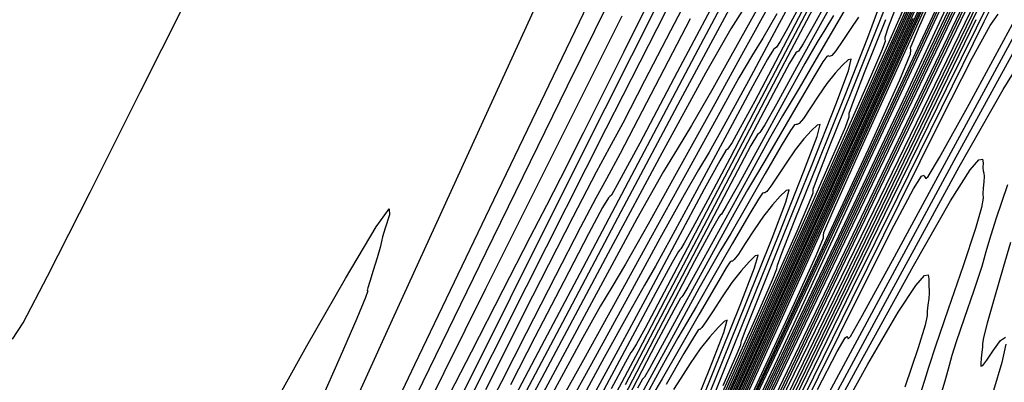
# Model space of a CAD drawing. Extents: x 3249832 to 3255657, y 13789405 to 13793316.
# Tile 614 of 656: x 3251969 to 3252008, y 13792267 to 13792281. Entities that reach past the tile are written whole.
import ezdxf

# ---------------------------------------------------------------- set-up
doc = ezdxf.new("R2010")
doc.units = 0
doc.header["$LTSCALE"] = 100
doc.header["$MEASUREMENT"] = 0
doc.linetypes.add('DASHED', pattern=[0.75, 0.5, -0.25])
for name, color, linetype in [('GRATIO_03231_CON', 1, 'CONTINUOUS'), ('GRATIO_0323_ICON', 1, 'CONTINUOUS'), ('PLAN', 7, 'CONTINUOUS'), ('TARGETS_EAST', 7, 'CONTINUOUS')]:
    doc.layers.add(name, color=color, linetype=linetype)
doc.styles.add('Gratio_032316_contours$0$symbol', font='symbol.shx')
doc.linetypes.add('Gratio_032316_contours$0$DEPRESSION', pattern='A,0.3,["%",Gratio_032316_contours$0$symbol,S=0.05,R=180,X=0,Y=0],0.0001', length=0.3001)

# ---------------------------------------------------------------- blocks, each defined once
blk = doc.blocks.new('Gratio_032316_contours')
at = {"layer": 'GRATIO_03231_CON', "color": 1, "linetype": 'Continuous', "flags": 128}
for points in [[(3251969.683, 13792205.395), (3251976.531, 13792219.682), (3251983.672, 13792234.578), (3251989.448, 13792246.623), (3251992.814, 13792253.638), (3251995.184, 13792258.571), (3251998.583, 13792265.654), (3252004.419, 13792277.826), (3252011.627, 13792292.86), (3252018.521, 13792307.24), (3252023.746, 13792318.145)], [(3252008.407, 13792315.949), (3252006.051, 13792311.262), (3252003.146, 13792305.387), (3252000.558, 13792300.158), (3251998.849, 13792296.773), (3251997.385, 13792293.886), (3251995.23, 13792289.517), (3251991.793, 13792282.412), (3251987.855, 13792274.215), (3251984.543, 13792267.3), (3251982.551, 13792263.115), (3251980.838, 13792259.425), (3251977.931, 13792253.07), (3251972.855, 13792241.967), (3251966.62, 13792228.337), (3251960.734, 13792215.476)], [(3251969.912, 13792206.038), (3251975.466, 13792217.63), (3251980.884, 13792228.939), (3251985.593, 13792238.765), (3251989.337, 13792246.575), (3251991.941, 13792252.005), (3251993.405, 13792255.057), (3251994.436, 13792257.203), (3251995.915, 13792260.285), (3251998.545, 13792265.77), (3252002.321, 13792273.646), (3252007.06, 13792283.527), (3252012.444, 13792294.757), (3252017.621, 13792305.601), (3252021.603, 13792314.053), (3252023.727, 13792318.753)], [(3251993.36, 13792283.944), (3251990.634, 13792278.423), (3251987.387, 13792271.789), (3251984.617, 13792266.103), (3251983.058, 13792262.88), (3251982.379, 13792261.441), (3251981.984, 13792260.561), (3251981.312, 13792259.076), (3251979.94, 13792256.077), (3251977.482, 13792250.717), (3251973.8, 13792242.688), (3251969.758, 13792233.847), (3251966.468, 13792226.593)], [(3251971.177, 13792208.835), (3251977.979, 13792223.037), (3251985.692, 13792239.134), (3251993.869, 13792256.191), (3252001.978, 13792273.104), (3252009.158, 13792288.115), (3252014.465, 13792299.296), (3252017.318, 13792305.463), (3252018.595, 13792308.395), (3252019.537, 13792310.611), (3252021.077, 13792314.011), (3252022.917, 13792318.024)], [(3251992.829, 13792281.222), (3251990.315, 13792276.219), (3251987.377, 13792270.329), (3251984.887, 13792265.322), (3251983.46, 13792262.438), (3251982.679, 13792260.816), (3251981.874, 13792259.066), (3251980.562, 13792256.203), (3251979.027, 13792252.847), (3251977.743, 13792250.019), (3251976.974, 13792248.29), (3251976.149, 13792246.412), (3251974.485, 13792242.688), (3251971.512, 13792236.096), (3251968.011, 13792228.325)], [(3251969.835, 13792206.189), (3251975.502, 13792218.02), (3251981.47, 13792230.484), (3251987.593, 13792243.265), (3251993.8, 13792256.213), (3251999.912, 13792268.96), (3252005.323, 13792280.274), (3252009.323, 13792288.701), (3252011.501, 13792293.407), (3252012.653, 13792296.019), (3252013.878, 13792298.783), (3252015.961, 13792303.303), (3252018.429, 13792308.631), (3252020.501, 13792313.179), (3252021.588, 13792315.751)], [(3251995.1, 13792284.215), (3251992.883, 13792279.768), (3251991.28, 13792276.556), (3251990.371, 13792274.752), (3251989.81, 13792273.664), (3251989.145, 13792272.384), (3251988.062, 13792270.278), (3251986.796, 13792267.809), (3251985.721, 13792265.712), (3251985.108, 13792264.524), (3251984.818, 13792263.967), (3251984.611, 13792263.562), (3251984.302, 13792262.947), (3251983.942, 13792262.224), (3251983.638, 13792261.607), (3251983.47, 13792261.261), (3251983.408, 13792261.133), (3251983.396, 13792261.116), (3251983.304, 13792260.94), (3251982.72, 13792259.689), (3251981.16, 13792256.282), (3251978.387, 13792250.179), (3251975.143, 13792243.006), (3251972.417, 13792236.929)], [(3251971.769, 13792210.577), (3251978.189, 13792223.938), (3251984.15, 13792236.391), (3251988.451, 13792245.378), (3251991.395, 13792251.526), (3251993.663, 13792256.257), (3251995.78, 13792260.673), (3251997.654, 13792264.592), (3251999.04, 13792267.511), (3251999.866, 13792269.294), (3252000.769, 13792271.268), (3252002.561, 13792275.127), (3252005.728, 13792281.887)], [(3251994.906, 13792282.066), (3251992.187, 13792276.726), (3251988.998, 13792270.411), (3251986.293, 13792265.032), (3251984.771, 13792261.987), (3251984.113, 13792260.627), (3251983.749, 13792259.791), (3251983.199, 13792258.513), (3251982.363, 13792256.601), (3251981.238, 13792254.062), (3251979.868, 13792251.005), (3251978.5, 13792247.958), (3251977.43, 13792245.556), (3251976.871, 13792244.253), (3251976.698, 13792243.787), (3251976.702, 13792243.713), (3251976.713, 13792243.669), (3251976.717, 13792243.611), (3251976.739, 13792243.574), (3251976.75, 13792243.482), (3251976.513, 13792242.804), (3251975.738, 13792240.899), (3251974.241, 13792237.365)], [(3251969.14, 13792205.368), (3251975.335, 13792218.168), (3251982.594, 13792233.288), (3251988.779, 13792246.212), (3251992.287, 13792253.546), (3251993.642, 13792256.378), (3251993.898, 13792256.916), (3251994.049, 13792257.237), (3251994.827, 13792258.892), (3251996.903, 13792263.299), (3252000.612, 13792271.179), (3252004.966, 13792280.454), (3252008.643, 13792288.349), (3252010.651, 13792292.781), (3252011.328, 13792294.429), (3252011.34, 13792294.667), (3252011.286, 13792294.729), (3252011.486, 13792295.307), (3252012.196, 13792296.956), (3252013.581, 13792300.045), (3252015.464, 13792304.197), (3252017.583, 13792308.848), (3252019.689, 13792313.465), (3252021.587, 13792317.627)], [(3251995.664, 13792282.36), (3251994.765, 13792280.64), (3251993.733, 13792278.636), (3251992.861, 13792276.953), (3251992.32, 13792275.947), (3251991.799, 13792274.99), (3251990.867, 13792273.202), (3251989.258, 13792270.042), (3251987.373, 13792266.303)], [(3251970.735, 13792208.829), (3251976.51, 13792220.761), (3251983.264, 13792234.83), (3251988.992, 13792246.798), (3251992.191, 13792253.488), (3251993.369, 13792255.953), (3251993.538, 13792256.305), (3251993.628, 13792256.495), (3251994.258, 13792257.83), (3251995.966, 13792261.453), (3251999.02, 13792267.938), (3252002.604, 13792275.571), (3252005.631, 13792282.069)], [(3251995.559, 13792281.113), (3251994.672, 13792279.425), (3251993.641, 13792277.436), (3251992.758, 13792275.74), (3251992.212, 13792274.723), (3251991.789, 13792273.956), (3251991.177, 13792272.803), (3251990.172, 13792270.85), (3251989.004, 13792268.563), (3251988.016, 13792266.626), (3251987.447, 13792265.523)], [(3251972.33, 13792212.29), (3251977.687, 13792223.359), (3251983.952, 13792236.409), (3251989.265, 13792247.512), (3251992.233, 13792253.718), (3251993.326, 13792256.004), (3251993.482, 13792256.331), (3251993.552, 13792256.476), (3251994.031, 13792257.49), (3251995.331, 13792260.244), (3251997.653, 13792265.173), (3252000.378, 13792270.976), (3252002.678, 13792275.915), (3252003.936, 13792278.688), (3252004.36, 13792279.719), (3252004.369, 13792279.867), (3252004.363, 13792279.965), (3252004.675, 13792280.735), (3252005.625, 13792282.876)], [(3251997.017, 13792282.732), (3251995.039, 13792278.988), (3251993.541, 13792276.159), (3251992.721, 13792274.63), (3251992.409, 13792274.082), (3251992.346, 13792274.02), (3251992.287, 13792273.974), (3251992.054, 13792273.588), (3251991.485, 13792272.529), (3251990.5, 13792270.632), (3251989.353, 13792268.401), (3251988.377, 13792266.502)], [(3251972.943, 13792214.025), (3251975.52, 13792219.212), (3251980.042, 13792228.554), (3251985.329, 13792239.569), (3251989.813, 13792248.94), (3251992.317, 13792254.178), (3251993.239, 13792256.108), (3251993.371, 13792256.384), (3251993.398, 13792256.437), (3251993.578, 13792256.81), (3251994.06, 13792257.826), (3251994.919, 13792259.645), (3251995.925, 13792261.786), (3251996.774, 13792263.609), (3251997.238, 13792264.632), (3251997.395, 13792265.013), (3251997.398, 13792265.068), (3251997.44, 13792265.201), (3251997.864, 13792266.163), (3251999.053, 13792268.795), (3252001.259, 13792273.65), (3252004.216, 13792280.143), (3252007.526, 13792287.405)], [(3251997.296, 13792281.849), (3251995.158, 13792277.868), (3251992.785, 13792273.406), (3251990.449, 13792268.992), (3251988.402, 13792265.111)], [(3251973.848, 13792216.25), (3251974.776, 13792217.965), (3251977.115, 13792222.673), (3251981.219, 13792231.151), (3251986.018, 13792241.148), (3251990.087, 13792249.653), (3251992.359, 13792254.408), (3251993.195, 13792256.16), (3251993.315, 13792256.41), (3251993.322, 13792256.417), (3251993.352, 13792256.47), (3251993.425, 13792256.617), (3251993.552, 13792256.88), (3251993.698, 13792257.191), (3251993.822, 13792257.456), (3251993.889, 13792257.605), (3251993.912, 13792257.66), (3251993.913, 13792257.668), (3251993.978, 13792257.819), (3251994.459, 13792258.878), (3251995.768, 13792261.755), (3251998.179, 13792267.051), (3252001.404, 13792274.129), (3252005.012, 13792282.045)], [(3251997.738, 13792281.598), (3251997.179, 13792280.715), (3251996.163, 13792278.944), (3251994.424, 13792275.759), (3251992.278, 13792271.762), (3251990.185, 13792267.833), (3251988.521, 13792264.697)], [(3251982.396, 13792233.749), (3251986.706, 13792242.728), (3251990.361, 13792250.367), (3251992.401, 13792254.637), (3251993.151, 13792256.211), (3251993.259, 13792256.437), (3251993.318, 13792256.562), (3251993.724, 13792257.444), (3251994.818, 13792259.839), (3251996.844, 13792264.283), (3251999.645, 13792270.428), (3252002.963, 13792277.708), (3252006.513, 13792285.489)], [(3251998.799, 13792282.549), (3251997.571, 13792280.324), (3251996.46, 13792278.338), (3251995.611, 13792276.863), (3251995.071, 13792275.982), (3251994.491, 13792275.023), (3251993.425, 13792273.125), (3251991.605, 13792269.77), (3251989.481, 13792265.81)], [(3251983.574, 13792236.347), (3251987.395, 13792244.308), (3251990.635, 13792251.081), (3251992.443, 13792254.867), (3251993.108, 13792256.263), (3251993.202, 13792256.464), (3251993.245, 13792256.556), (3251993.544, 13792257.206), (3251994.35, 13792258.971), (3251995.867, 13792262.298), (3251998.102, 13792267.201), (3252001.011, 13792273.58), (3252004.461, 13792281.141)], [(3251998.828, 13792281.897), (3251997.685, 13792279.82), (3251996.387, 13792277.453), (3251995.066, 13792275.058), (3251993.873, 13792272.918), (3251992.969, 13792271.325), (3251992.425, 13792270.406), (3251991.975, 13792269.651), (3251991.265, 13792268.388), (3251990.071, 13792266.186)], [(3251983.496, 13792236.517), (3251985.928, 13792241.542), (3251988.772, 13792247.467), (3251991.182, 13792252.508), (3251992.527, 13792255.327), (3251993.02, 13792256.367), (3251993.088, 13792256.517), (3251993.099, 13792256.544), (3251993.184, 13792256.73), (3251993.414, 13792257.234), (3251993.914, 13792258.33), (3251995.016, 13792260.746), (3251997.105, 13792265.325), (3252000.355, 13792272.445), (3252004.093, 13792280.637), (3252007.432, 13792287.966)], [(3251999.994, 13792282.564), (3251999.021, 13792280.763), (3251997.881, 13792278.64), (3251996.904, 13792276.839), (3251996.312, 13792275.791), (3251995.89, 13792275.083), (3251995.316, 13792274.088), (3251994.346, 13792272.339), (3251993.058, 13792269.988), (3251991.608, 13792267.343), (3251990.158, 13792264.711)], [(3251983.943, 13792237.667), (3251985.091, 13792239.978), (3251987.105, 13792244.14), (3251989.46, 13792249.047), (3251991.456, 13792253.222), (3251992.66, 13792255.756), (3251993.702, 13792258.01), (3251995.483, 13792261.912), (3251998.585, 13792268.714), (3252002.343, 13792276.951), (3252005.773, 13792284.481)], [(3252000.007, 13792281.773), (3251999.461, 13792280.762), (3251999.148, 13792280.212), (3251999.003, 13792279.993), (3251998.947, 13792279.95), (3251998.882, 13792279.892), (3251998.645, 13792279.504), (3251998.057, 13792278.44), (3251997.026, 13792276.525), (3251995.818, 13792274.27), (3251994.786, 13792272.354), (3251994.166, 13792271.237), (3251993.73, 13792270.479), (3251993.129, 13792269.419), (3251992.123, 13792267.592), (3251990.887, 13792265.329)], [(3251982.694, 13792235.928), (3251984.08, 13792238.671), (3251984.842, 13792240.147), (3251985.137, 13792240.676), (3251985.204, 13792240.75), (3251985.24, 13792240.774), (3251985.283, 13792240.811), (3251985.327, 13792240.84), (3251985.416, 13792240.94), (3251985.777, 13792241.608), (3251986.686, 13792243.439), (3251988.283, 13792246.737), (3251990.149, 13792250.626), (3251991.73, 13792253.936), (3251992.692, 13792255.964), (3251993.582, 13792257.892), (3251995.166, 13792261.366), (3251997.941, 13792267.451), (3252001.319, 13792274.857), (3252004.441, 13792281.712)], [(3252000.047, 13792281.464), (3251998.965, 13792279.403), (3251998.132, 13792277.831), (3251997.557, 13792276.763), (3251997.234, 13792276.186), (3251997.091, 13792275.96), (3251997.041, 13792275.918), (3251996.981, 13792275.857), (3251996.737, 13792275.444), (3251996.119, 13792274.316), (3251995.031, 13792272.288), (3251993.755, 13792269.899), (3251992.667, 13792267.87), (3251992.027, 13792266.695), (3251991.62, 13792265.969)], [(3251982.62, 13792235.949), (3251984.556, 13792239.801), (3251986.018, 13792242.702), (3251986.82, 13792244.269), (3251987.125, 13792244.835), (3251987.187, 13792244.915), (3251987.214, 13792244.932), (3251987.246, 13792244.96), (3251987.278, 13792244.981), (3251987.343, 13792245.055), (3251987.61, 13792245.548), (3251988.282, 13792246.9), (3251989.46, 13792249.335), (3251990.837, 13792252.206), (3251992.004, 13792254.649), (3251992.725, 13792256.173), (3251993.462, 13792257.774), (3251994.85, 13792260.821), (3251997.298, 13792266.187), (3252000.296, 13792272.764), (3252003.11, 13792278.944), (3252005.155, 13792283.456)], [(3252000.97, 13792282.869), (3251999.629, 13792280.31), (3251998.276, 13792277.722), (3251997.133, 13792275.547), (3251996.256, 13792273.888), (3251995.653, 13792272.764), (3251995.32, 13792272.159), (3251995.179, 13792271.927), (3251995.136, 13792271.886), (3251995.081, 13792271.822), (3251994.83, 13792271.385), (3251994.182, 13792270.192), (3251993.036, 13792268.051), (3251991.692, 13792265.529)], [(3251996.01, 13792263.661), (3251998.25, 13792268.576), (3252000.446, 13792273.406), (3252002.195, 13792277.275), (3252003.451, 13792280.078), (3252004.255, 13792281.906)], [(3252001.297, 13792282.313), (3252000.524, 13792280.913), (3252000.073, 13792280.123), (3251999.883, 13792279.829), (3251999.83, 13792279.796), (3251999.776, 13792279.763), (3251999.529, 13792279.35), (3251998.881, 13792278.153), (3251997.711, 13792275.931), (3251996.23, 13792273.1), (3251994.734, 13792270.239), (3251993.471, 13792267.835), (3251992.504, 13792266.003)], [(3251982.995, 13792237.237), (3251985.366, 13792241.913), (3251987.763, 13792246.673), (3251989.913, 13792250.958), (3251991.522, 13792254.179), (3251992.437, 13792256.025), (3251993.052, 13792257.323), (3251993.901, 13792259.184), (3251995.366, 13792262.398), (3251997.226, 13792266.483), (3251999.114, 13792270.638), (3252000.716, 13792274.184), (3252001.947, 13792276.933), (3252002.778, 13792278.819), (3252003.21, 13792279.837), (3252003.354, 13792280.232), (3252003.352, 13792280.309), (3252003.346, 13792280.383), (3252003.485, 13792280.806), (3252003.923, 13792281.941)], [(3252001.551, 13792282.331), (3252000.75, 13792280.885), (3251999.809, 13792279.171), (3251999.002, 13792277.706), (3251998.535, 13792276.88), (3251998.343, 13792276.574), (3251998.294, 13792276.538), (3251998.241, 13792276.496), (3251997.984, 13792276.056), (3251997.307, 13792274.795), (3251996.081, 13792272.463), (3251994.53, 13792269.495), (3251992.962, 13792266.497)], [(3251982.291, 13792236.067), (3251984.431, 13792240.259), (3251986.67, 13792244.67), (3251988.749, 13792248.79), (3251990.492, 13792252.263), (3251991.747, 13792254.773), (3251992.453, 13792256.199), (3251992.929, 13792257.202), (3251993.584, 13792258.638), (3251994.722, 13792261.135), (3251996.203, 13792264.389), (3251997.782, 13792267.869), (3251999.236, 13792271.093), (3252000.442, 13792273.788), (3252001.301, 13792275.731), (3252001.754, 13792276.792), (3252001.908, 13792277.199), (3252001.911, 13792277.275), (3252001.909, 13792277.35), (3252002.061, 13792277.792), (3252002.522, 13792278.977), (3252003.372, 13792281.097)], [(3252001.279, 13792281.249), (3252000.931, 13792280.682), (3252000.631, 13792280.193), (3252000.139, 13792279.335), (3251999.303, 13792277.821), (3251998.321, 13792276.029), (3251997.481, 13792274.498), (3251996.998, 13792273.638), (3251996.803, 13792273.318), (3251996.758, 13792273.279), (3251996.707, 13792273.23), (3251996.44, 13792272.761), (3251995.733, 13792271.436), (3251994.461, 13792269.011), (3251992.901, 13792266.024)], [(3251996.45, 13792265.1), (3251997.757, 13792268.003), (3251998.938, 13792270.643), (3251999.823, 13792272.644), (3252000.299, 13792273.746), (3252000.463, 13792274.167), (3252000.469, 13792274.242), (3252000.473, 13792274.318), (3252000.636, 13792274.777), (3252001.122, 13792276.014), (3252002.011, 13792278.225), (3252003.056, 13792280.829), (3252003.929, 13792283.048)], [(3252001.787, 13792281.569), (3252001.19, 13792280.55), (3252000.498, 13792279.355), (3251999.91, 13792278.348), (3251999.549, 13792277.752), (3251999.239, 13792277.238), (3251998.727, 13792276.338), (3251997.856, 13792274.757), (3251996.833, 13792272.887), (3251995.959, 13792271.291), (3251995.46, 13792270.395), (3251995.264, 13792270.063), (3251995.221, 13792270.021), (3251995.173, 13792269.966), (3251994.904, 13792269.484), (3251994.187, 13792268.133), (3251992.891, 13792265.649)], [(3251996.869, 13792266.469), (3251997.388, 13792267.655), (3251997.572, 13792268.101), (3251997.587, 13792268.175), (3251997.601, 13792268.252), (3251997.787, 13792268.748), (3251998.321, 13792270.086), (3251999.288, 13792272.481), (3252000.425, 13792275.3), (3252001.377, 13792277.701), (3252001.876, 13792279.045), (3252001.989, 13792279.511), (3252001.867, 13792279.48), (3252001.64, 13792279.273), (3252001.35, 13792278.955), (3252001.016, 13792278.532), (3252000.665, 13792278.025), (3252000.337, 13792277.523), (3252000.076, 13792277.137), (3251999.915, 13792276.943), (3251999.829, 13792276.892), (3251999.783, 13792276.905), (3251999.729, 13792276.884), (3251999.569, 13792276.659), (3251999.195, 13792276.04), (3251998.553, 13792274.936), (3251997.806, 13792273.641), (3251997.172, 13792272.547), (3251996.785, 13792271.894), (3251996.453, 13792271.328), (3251995.904, 13792270.346), (3251994.962, 13792268.629), (3251993.857, 13792266.602), (3251992.916, 13792264.876)], [(3251996.363, 13792265.733), (3251996.92, 13792267.123), (3251997.927, 13792269.609), (3251999.109, 13792272.536), (3252000.101, 13792275.028), (3252000.626, 13792276.422), (3252000.75, 13792276.903), (3252000.63, 13792276.869), (3252000.397, 13792276.653), (3252000.097, 13792276.323), (3251999.751, 13792275.883), (3251999.387, 13792275.356), (3251999.047, 13792274.835), (3251998.779, 13792274.431), (3251998.616, 13792274.224), (3251998.534, 13792274.166), (3251998.494, 13792274.175), (3251998.443, 13792274.151), (3251998.282, 13792273.917), (3251997.898, 13792273.275), (3251997.234, 13792272.129), (3251996.46, 13792270.785), (3251995.802, 13792269.646), (3251995.403, 13792268.965), (3251995.061, 13792268.373), (3251994.492, 13792267.35), (3251993.516, 13792265.565)], [(3251995.519, 13792264.159), (3251996.565, 13792266.737), (3251997.793, 13792269.772), (3251998.826, 13792272.354), (3251999.375, 13792273.798), (3251999.512, 13792274.295), (3251999.393, 13792274.258), (3251999.155, 13792274.032), (3251998.845, 13792273.69), (3251998.486, 13792273.234), (3251998.109, 13792272.687), (3251997.757, 13792272.146), (3251997.482, 13792271.725), (3251997.318, 13792271.506), (3251997.239, 13792271.44), (3251997.204, 13792271.445), (3251997.158, 13792271.419), (3251996.996, 13792271.175), (3251996.602, 13792270.51), (3251995.915, 13792269.323), (3251995.114, 13792267.928), (3251994.433, 13792266.745), (3251994.024, 13792266.043)], [(3251995.204, 13792263.865), (3251996.477, 13792267.007), (3251997.55, 13792269.681), (3251998.125, 13792271.174), (3251998.273, 13792271.686), (3251998.155, 13792271.647), (3251997.912, 13792271.412), (3251997.592, 13792271.057), (3251997.221, 13792270.585), (3251996.83, 13792270.019), (3251996.467, 13792269.457), (3251996.185, 13792269.018), (3251996.02, 13792268.788), (3251995.944, 13792268.714), (3251995.914, 13792268.716), (3251995.872, 13792268.686), (3251995.71, 13792268.434), (3251995.305, 13792267.746), (3251994.597, 13792266.516)]]:
    blk.add_lwpolyline(points, dxfattribs=at)
at = {"layer": 'GRATIO_03231_CON', "color": 5, "linetype": 'Continuous', "flags": 128}
for points in [[(3251973.259, 13792211.231), (3251978.506, 13792222.548), (3251981.468, 13792228.987), (3251982.554, 13792231.42), (3251982.618, 13792231.676), (3251982.467, 13792231.476), (3251982.714, 13792232.091), (3251983.922, 13792234.685), (3251986.398, 13792239.891), (3251989.43, 13792246.227), (3251992.047, 13792251.679), (3251993.726, 13792255.166), (3251995.73, 13792259.325), (3251999.765, 13792267.727), (3252006.844, 13792282.48), (3252015.186, 13792299.85), (3252022.316, 13792314.642), (3252026.405, 13792323.025)], [(3251975.036, 13792214.767), (3251982.624, 13792231.093), (3251989.079, 13792244.966), (3251992.687, 13792252.719), (3251994.017, 13792255.575), (3251994.21, 13792255.982), (3251994.365, 13792256.29), (3251995.411, 13792258.457), (3251998.24, 13792264.343), (3252003.297, 13792274.88), (3252009.255, 13792287.287), (3252014.348, 13792297.853), (3252017.312, 13792303.93), (3252018.908, 13792307.123), (3252020.399, 13792310.097), (3252022.718, 13792314.816), (3252025.455, 13792320.432)], [(3251973.358, 13792210.876), (3251978.621, 13792222.231), (3251984.827, 13792235.582), (3251990.106, 13792246.929), (3251993.056, 13792253.271), (3251994.143, 13792255.607), (3251994.299, 13792255.941), (3251994.391, 13792256.126), (3251995.019, 13792257.426), (3251996.716, 13792260.958), (3251999.75, 13792267.28), (3252003.325, 13792274.724), (3252006.381, 13792281.064), (3252008.22, 13792284.835), (3252009.603, 13792287.627), (3252011.652, 13792291.79), (3252015.116, 13792298.892), (3252019.235, 13792307.363), (3252022.873, 13792314.849), (3252025.174, 13792319.574)], [(3251975.809, 13792215.847), (3251978.116, 13792220.868), (3251982.207, 13792229.694), (3251987.03, 13792240.072), (3251991.133, 13792248.892), (3251993.425, 13792253.822), (3251994.268, 13792255.639), (3251994.387, 13792255.899), (3251994.417, 13792255.962), (3251994.626, 13792256.395), (3251995.192, 13792257.573), (3251996.203, 13792259.68), (3251997.395, 13792262.161), (3251998.414, 13792264.275), (3251999.128, 13792265.74), (3252000.298, 13792268.132), (3252002.905, 13792273.484), (3252007.514, 13792282.967), (3252013.015, 13792294.294), (3252017.881, 13792304.308), (3252020.959, 13792310.63), (3252022.59, 13792313.963), (3252023.487, 13792315.786)], [(3251976.018, 13792215.285), (3251976.982, 13792217.49), (3251977.687, 13792219.107), (3251978.771, 13792221.517), (3251980.653, 13792225.63), (3251982.876, 13792230.468), (3251984.766, 13792234.582), (3251985.867, 13792236.995), (3251986.606, 13792238.622), (3251987.631, 13792240.852), (3251989.378, 13792244.62), (3251991.437, 13792249.051), (3251993.188, 13792252.817), (3251994.166, 13792254.921), (3251994.526, 13792255.698), (3251994.577, 13792255.809), (3251994.689, 13792256.041), (3251995.476, 13792257.661), (3251997.611, 13792262.059), (3252001.453, 13792269.974), (3252006.103, 13792279.547), (3252010.344, 13792288.269)], [(3251968.48, 13792268.319), (3251968.894, 13792268.98), (3251969.879, 13792270.841), (3251971.583, 13792274.201), (3251973.582, 13792278.185), (3251975.308, 13792281.621)], [(3251992.035, 13792287.446), (3251987.48, 13792277.489), (3251983.643, 13792269.096), (3251981.404, 13792264.175), (3251979.848, 13792260.819), (3251977.607, 13792256.173), (3251973.77, 13792248.319), (3251969.251, 13792239.12), (3251965.416, 13792231.378)], [(3251975.724, 13792214.115), (3251978.007, 13792219.226), (3251979.943, 13792223.568), (3251981.077, 13792226.137), (3251981.91, 13792228.019), (3251983.183, 13792230.827), (3251985.383, 13792235.62), (3251987.979, 13792241.258), (3251990.187, 13792246.05), (3251991.435, 13792248.766), (3251992.005, 13792250.009), (3251992.389, 13792250.844), (3251992.963, 13792252.083), (3251993.64, 13792253.54), (3251994.216, 13792254.779), (3251994.538, 13792255.471), (3251994.656, 13792255.726), (3251994.674, 13792255.763), (3251994.76, 13792255.94), (3251995.363, 13792257.18), (3251996.998, 13792260.545), (3251999.947, 13792266.62), (3252003.568, 13792274.073), (3252006.984, 13792281.09)], [(3251976.83, 13792216.093), (3251979.043, 13792221.058), (3251981.653, 13792226.893), (3251983.868, 13792231.85), (3251985.154, 13792234.745), (3251985.993, 13792236.628), (3251987.123, 13792239.112), (3251989.044, 13792243.294), (3251991.311, 13792248.214), (3251993.24, 13792252.395), (3251994.379, 13792254.855), (3251995.195, 13792256.575), (3251996.385, 13792259.032), (3251998.441, 13792263.267), (3252001.033, 13792268.598), (3252003.623, 13792273.911), (3252005.792, 13792278.338), (3252007.589, 13792281.988)], [(3251985.298, 13792234.56), (3251987.793, 13792240.133), (3251989.214, 13792243.316), (3251989.941, 13792244.944), (3251990.608, 13792246.412), (3251991.68, 13792248.744), (3251992.943, 13792251.486), (3251994.019, 13792253.818), (3251994.654, 13792255.189), (3251995.108, 13792256.148), (3251995.772, 13792257.518), (3251996.935, 13792259.913), (3251998.498, 13792263.123), (3252000.263, 13792266.732), (3252002.06, 13792270.389), (3252003.846, 13792274.009), (3252005.606, 13792277.575), (3252007.3, 13792281.01), (3252008.794, 13792284.011)], [(3251985.464, 13792233.989), (3251987.914, 13792239.466), (3251990.924, 13792246.151), (3251993.759, 13792252.386), (3251995.872, 13792256.939), (3251997.48, 13792260.297), (3251998.988, 13792263.372), (3252000.682, 13792266.814), (3252002.361, 13792270.208), (3252003.703, 13792272.874), (3252004.474, 13792274.324), (3252004.798, 13792274.834), (3252004.887, 13792274.871), (3252004.92, 13792274.827), (3252004.942, 13792274.782), (3252004.965, 13792274.741), (3252005.058, 13792274.819), (3252005.519, 13792275.582), (3252006.701, 13792277.709), (3252008.786, 13792281.547)], [(3252000.645, 13792266.319), (3252001.427, 13792267.831), (3252001.742, 13792268.372), (3252001.815, 13792268.425), (3252001.837, 13792268.396), (3252001.852, 13792268.366), (3252001.868, 13792268.338), (3252001.956, 13792268.437), (3252002.443, 13792269.281), (3252003.719, 13792271.609), (3252005.986, 13792275.798), (3252008.686, 13792280.787)], [(3252008.359, 13792272.185), (3252008.066, 13792271.181), (3252007.712, 13792269.987), (3252007.418, 13792268.969), (3252007.271, 13792268.393), (3252007.233, 13792268.141), (3252007.232, 13792267.999), (3252007.214, 13792267.799), (3252007.184, 13792267.562), (3252007.162, 13792267.356), (3252007.172, 13792267.244), (3252007.242, 13792267.274), (3252007.406, 13792267.487), (3252007.672, 13792267.881), (3252007.956, 13792268.266), (3252008.152, 13792268.409)], [(3252008.173, 13792268.121), (3252008.01, 13792267.397), (3252007.674, 13792266.275)], [(3252000.738, 13792265.508), (3252003.186, 13792270.05), (3252006.107, 13792275.454), (3252008.69, 13792280.179)], [(3252008.232, 13792274.491), (3252007.763, 13792273.113), (3252007.51, 13792272.306), (3252007.374, 13792271.812), (3252007.202, 13792271.228), (3252006.886, 13792270.272), (3252006.505, 13792269.156), (3252006.185, 13792268.217), (3252006.011, 13792267.672), (3252005.899, 13792267.272), (3252005.724, 13792266.648), (3252005.402, 13792265.561)], [(3252000.386, 13792264.301), (3252003.529, 13792270.121), (3252006.309, 13792275.208), (3252008.056, 13792278.298), (3252008.923, 13792279.698)], [(3252000.866, 13792264.1), (3252002.651, 13792267.322), (3252003.87, 13792269.405), (3252004.574, 13792270.471), (3252004.924, 13792270.864), (3252004.924, 13792270.864), (3252005.068, 13792270.893), (3252005.097, 13792270.736), (3252005.084, 13792270.538), (3252005.089, 13792270.406), (3252005.104, 13792270.307), (3252005.108, 13792270.168), (3252005.084, 13792269.942), (3252005.049, 13792269.678), (3252005.03, 13792269.449), (3252005.027, 13792269.264), (3252004.946, 13792268.877), (3252004.67, 13792267.979), (3252004.135, 13792266.404)]]:
    blk.add_lwpolyline(points, dxfattribs=at)
at = {"layer": 'GRATIO_03231_CON', "color": 5, "linetype": 'Gratio_032316_contours$0$DEPRESSION', "flags": 128}
blk.add_lwpolyline([(3251974.494, 13792254.132), (3251973.988, 13792253.427), (3251973.975, 13792253.654), (3251974.142, 13792254.179), (3251974.251, 13792254.524), (3251974.355, 13792254.84), (3251974.582, 13792255.437), (3251975.012, 13792256.508), (3251975.533, 13792257.788), (3251975.986, 13792258.897), (3251976.244, 13792259.541), (3251976.311, 13792259.758), (3251976.224, 13792259.671), (3251976.025, 13792259.4), (3251975.779, 13792259.053), (3251975.558, 13792258.734), (3251975.422, 13792258.548), (3251975.381, 13792258.593), (3251975.436, 13792258.967), (3251975.576, 13792259.705), (3251975.75, 13792260.592), (3251975.9, 13792261.348), (3251975.979, 13792261.765), (3251976.005, 13792261.916), (3251976.009, 13792261.944), (3251976.021, 13792261.981), (3251976.074, 13792262.103), (3251976.197, 13792262.378), (3251976.409, 13792262.832), (3251976.674, 13792263.342), (3251976.945, 13792263.75), (3251977.18, 13792263.938), (3251977.37, 13792263.958), (3251977.512, 13792263.907), (3251977.605, 13792263.863), (3251977.666, 13792263.835), (3251977.712, 13792263.813), (3251977.758, 13792263.792), (3251977.799, 13792263.772), (3251977.827, 13792263.759), (3251977.837, 13792263.754), (3251977.835, 13792263.756), (3251977.83, 13792263.759), (3251977.867, 13792263.831), (3251978.146, 13792264.326), (3251978.901, 13792265.668), (3251980.242, 13792268.053), (3251981.78, 13792270.752), (3251983, 13792272.808), (3251983.527, 13792273.529), (3251983.543, 13792273.295), (3251983.371, 13792272.754), (3251983.266, 13792272.413), (3251983.222, 13792272.221), (3251983.166, 13792271.984), (3251983.045, 13792271.569), (3251982.891, 13792271.067), (3251982.754, 13792270.629), (3251982.675, 13792270.369), (3251982.65, 13792270.264), (3251982.663, 13792270.257), (3251982.678, 13792270.25), (3251982.58, 13792269.983), (3251982.233, 13792269.156), (3251981.563, 13792267.614), (3251980.758, 13792265.777), (3251980.067, 13792264.207), (3251979.678, 13792263.33), (3251979.531, 13792263.007), (3251979.504, 13792262.963), (3251979.457, 13792262.898), (3251979.181, 13792262.418), (3251978.448, 13792261.108), (3251977.152, 13792258.779), (3251975.669, 13792256.141), (3251974.494, 13792254.132)], close=True, dxfattribs=at)
at = {"layer": 'GRATIO_0323_ICON', "color": 7, "linetype": 'Continuous', "flags": 128}
for points in [[(3251974.012, 13792215.064), (3251979.826, 13792227.205), (3251984.96, 13792237.931), (3251989.494, 13792247.395), (3251993.731, 13792256.235), (3251997.846, 13792264.817), (3252001.489, 13792272.433), (3252004.182, 13792278.106), (3252005.684, 13792281.35), (3252006.711, 13792283.643), (3252008.22, 13792286.955), (3252010.844, 13792292.595), (3252013.942, 13792299.239), (3252016.548, 13792304.902), (3252017.942, 13792308.094), (3252018.368, 13792309.292), (3252018.311, 13792309.466), (3252018.209, 13792309.493), (3252018.298, 13792309.879), (3252018.767, 13792311.036), (3252019.741, 13792313.243), (3252021.088, 13792316.224)], [(3251994.286, 13792281.782), (3251991.069, 13792275.379), (3251988.362, 13792269.968), (3251986.292, 13792265.825), (3251984.884, 13792263.023), (3251984.086, 13792261.463), (3251983.527, 13792260.352), (3251982.76, 13792258.726), (3251981.485, 13792255.944), (3251980.001, 13792252.671), (3251978.756, 13792249.897), (3251978.065, 13792248.321), (3251977.717, 13792247.477), (3251977.365, 13792246.612), (3251976.732, 13792245.121), (3251975.818, 13792243.015), (3251974.69, 13792240.46), (3251973.444, 13792237.668)], [(3251975.923, 13792215.639), (3251977.774, 13792219.678), (3251979.346, 13792223.113), (3251980.299, 13792225.223), (3251981.208, 13792227.235), (3251982.873, 13792230.86), (3251985.792, 13792237.157), (3251989.233, 13792244.561), (3251992.16, 13792250.855), (3251993.934, 13792254.658), (3251995.505, 13792257.956), (3251998.225, 13792263.572), (3252002.959, 13792273.328), (3252008.637, 13792285.022)], [(3251973.925, 13792215.751), (3251978.864, 13792225.956), (3251984.641, 13792237.989), (3251989.539, 13792248.226), (3251992.275, 13792253.948), (3251993.282, 13792256.056), (3251993.427, 13792256.357), (3251993.475, 13792256.456), (3251993.805, 13792257.15), (3251994.695, 13792259.035), (3251996.286, 13792262.409), (3251998.151, 13792266.381), (3251999.726, 13792269.762), (3252000.587, 13792271.66), (3252000.878, 13792272.366), (3252000.884, 13792272.467), (3252000.901, 13792272.583), (3252001.27, 13792273.449), (3252002.339, 13792275.835), (3252004.34, 13792280.248), (3252007.028, 13792286.156)], [(3251998.179, 13792284.244), (3251995.862, 13792279.886), (3251993.456, 13792275.335), (3251991.261, 13792271.176), (3251989.6, 13792268.028), (3251988.694, 13792266.317), (3251988.356, 13792265.693), (3251988.3, 13792265.61), (3251988.271, 13792265.581), (3251988.136, 13792265.345), (3251987.797, 13792264.703), (3251987.166, 13792263.466), (3251986.204, 13792261.496), (3251984.888, 13792258.672), (3251983.223, 13792254.957), (3251981.341, 13792250.669), (3251979.402, 13792246.213), (3251977.569, 13792241.987), (3251976.003, 13792238.355), (3251974.865, 13792235.677)], [(3251981.901, 13792233.056), (3251984.751, 13792238.944), (3251988.083, 13792245.887), (3251990.908, 13792251.795), (3251992.485, 13792255.097), (3251993.064, 13792256.315), (3251993.145, 13792256.49), (3251993.172, 13792256.55), (3251993.364, 13792256.968), (3251993.882, 13792258.102), (3251994.891, 13792260.314), (3251996.559, 13792263.974), (3251999.058, 13792269.452), (3252002.408, 13792276.793), (3252006.025, 13792284.721)], [(3251999.022, 13792281.324), (3251998.457, 13792280.345), (3251998.051, 13792279.686), (3251997.503, 13792278.758), (3251996.586, 13792277.116), (3251995.365, 13792274.892), (3251993.975, 13792272.357), (3251992.56, 13792269.792), (3251991.287, 13792267.499), (3251990.326, 13792265.786)], [(3251985.681, 13792234.946), (3251988.943, 13792242.228), (3251991.718, 13792248.416), (3251993.274, 13792251.888), (3251993.89, 13792253.261), (3251994.094, 13792253.712), (3251994.322, 13792254.207), (3251994.631, 13792254.872), (3251994.983, 13792255.622), (3251995.377, 13792256.446), (3251995.957, 13792257.635), (3251996.902, 13792259.553), (3251998.329, 13792262.441), (3252000.103, 13792266.031), (3252002.029, 13792269.933), (3252003.912, 13792273.752), (3252005.568, 13792277.089), (3252006.816, 13792279.543), (3252007.537, 13792280.851), (3252007.856, 13792281.3)], [(3251982.131, 13792235.151), (3251984.381, 13792239.616), (3251986.419, 13792243.674), (3251987.957, 13792246.733), (3251988.797, 13792248.391), (3251989.114, 13792248.994), (3251989.17, 13792249.08), (3251989.188, 13792249.091), (3251989.208, 13792249.109), (3251989.229, 13792249.123), (3251989.271, 13792249.171), (3251989.443, 13792249.488), (3251989.877, 13792250.361), (3251990.637, 13792251.932), (3251991.526, 13792253.786), (3251992.278, 13792255.363), (3251992.758, 13792256.381), (3251993.341, 13792257.656), (3251994.534, 13792260.275), (3251996.654, 13792264.924), (3251999.273, 13792270.67), (3252001.778, 13792276.175), (3252003.675, 13792280.365), (3252004.956, 13792283.223)], [(3252000.455, 13792281.512), (3251999.34, 13792279.4), (3251997.929, 13792276.705), (3251996.505, 13792273.98), (3251995.302, 13792271.691), (3251994.38, 13792269.946), (3251993.75, 13792268.765), (3251993.406, 13792268.133), (3251993.266, 13792267.894), (3251993.231, 13792267.854), (3251993.186, 13792267.797), (3251992.965, 13792267.407), (3251992.391, 13792266.344)], [(3251996.277, 13792264.912), (3251997.433, 13792267.498), (3251998.346, 13792269.557), (3251998.843, 13792270.7), (3251999.017, 13792271.134), (3251999.028, 13792271.208), (3251999.037, 13792271.285), (3251999.212, 13792271.762), (3251999.721, 13792273.05), (3252000.65, 13792275.353), (3252001.741, 13792278.065), (3252002.653, 13792280.375), (3252003.127, 13792281.669)], [(3252002.281, 13792281.181), (3252001.944, 13792280.693), (3252001.627, 13792280.212), (3252001.373, 13792279.843), (3252001.213, 13792279.661), (3252001.124, 13792279.618), (3252001.073, 13792279.635), (3252001.014, 13792279.617), (3252000.855, 13792279.4), (3252000.491, 13792278.805), (3251999.872, 13792277.743), (3251999.152, 13792276.498), (3251998.541, 13792275.448), (3251998.167, 13792274.823), (3251997.846, 13792274.283), (3251997.316, 13792273.342), (3251996.409, 13792271.693), (3251995.345, 13792269.744), (3251994.438, 13792268.084), (3251993.923, 13792267.152), (3251993.724, 13792266.808), (3251993.685, 13792266.762), (3251993.65, 13792266.722), (3251993.455, 13792266.373)], [(3251999.617, 13792262.342), (3252002.178, 13792267.075), (3252004.472, 13792271.249), (3252005.961, 13792273.847), (3252006.748, 13792275.084), (3252007.094, 13792275.486), (3252007.094, 13792275.486), (3252007.23, 13792275.513), (3252007.258, 13792275.366), (3252007.252, 13792275.177), (3252007.266, 13792275.05), (3252007.291, 13792274.952), (3252007.304, 13792274.818), (3252007.287, 13792274.605), (3252007.26, 13792274.355), (3252007.25, 13792274.137), (3252007.26, 13792273.957), (3252007.2, 13792273.587), (3252006.955, 13792272.738), (3252006.461, 13792271.258), (3252005.862, 13792269.525), (3252005.353, 13792268.051), (3252005.072, 13792267.191), (3252004.916, 13792266.668), (3252004.721, 13792266.047)], [(3251995.3, 13792264.583), (3251996.335, 13792267.158), (3251996.893, 13792268.595), (3251997.036, 13792269.084), (3251996.918, 13792269.035), (3251996.67, 13792268.792), (3251996.34, 13792268.424), (3251995.957, 13792267.936), (3251995.552, 13792267.35), (3251995.178, 13792266.768), (3251994.888, 13792266.312)]]:
    blk.add_lwpolyline(points, dxfattribs=at)

msp = doc.modelspace()

# ---------------------------------------------------------------- linework, layer by layer
at = {"layer": 'PLAN', "color": 8, "linetype": 'DASHED'}
msp.add_line((3251307.05, 13792582.1), (3252689.96, 13791925.79), dxfattribs=at)

# ---------------------------------------------------------------- block references
at = {"layer": 'TARGETS_EAST'}
msp.add_blockref('Gratio_032316_contours', (0, 0), dxfattribs=at)

doc.saveas('drawing.dxf')
